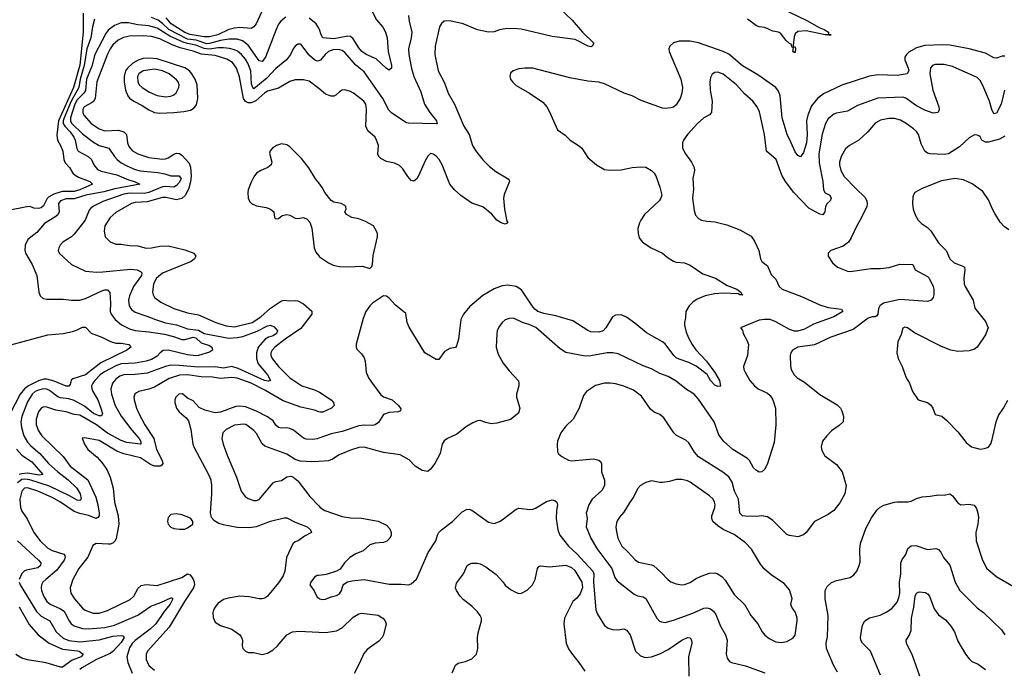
# Model space of a CAD drawing. Header units: inches. Extents: x 1173000 to 1307049, y 522583 to 678455.
# Tile 478 of 617: x 1237835 to 1244965, y 613800 to 618501. Entities that reach past the tile are written whole.
import ezdxf

# ---------------------------------------------------------------- set-up
doc = ezdxf.new("R2010")
doc.units = ezdxf.units.IN
doc.header["$MEASUREMENT"] = 0
doc.layers.add('B2631', color=7, linetype='Continuous')
doc.layers.add('B2641', color=7, linetype='Continuous')

msp = doc.modelspace()

# ---------------------------------------------------------------- linework, layer by layer
at = {"layer": 'B2631', "color": 5}
for points, elevation in [([(1238293.1, 618546.9), (1238294.1, 618410), (1238270, 618171.7), (1238223.6, 618010), (1238116.6, 617770), (1238104.1, 617664.1), (1238109.2, 617629.2), (1238131.2, 617591.2), (1238146.5, 617550), (1238153.5, 617490), (1238163.7, 617463.7), (1238195.4, 617430), (1238218.9, 617390), (1238235.7, 617375.7), (1238261.4, 617361.4), (1238343.6, 617330), (1238362.6, 617310), (1238270.2, 617270), (1238230, 617258.1), (1238143, 617257), (1238081.8, 617238.2), (1238042.7, 617217.3), (1238032.9, 617207.1), (1238006, 617154), (1237990, 617140.3), (1237970, 617134.6), (1237938, 617138), (1237910, 617147.8), (1237886.3, 617146.3), (1237750, 617120.2)], 820), ([(1239584.7, 618555.3), (1239546.3, 618470), (1239530, 618449.7), (1239510, 618437.3), (1239430, 618444), (1239390, 618440.5), (1239350, 618429.2), (1239270, 618392.1), (1239210, 618376.4), (1239170, 618377.5), (1239070, 618393.3), (1239030, 618408.4), (1238932.4, 618470), (1238894.7, 618514.7)], 820), ([(1238375.3, 618504.7), (1238361, 618450), (1238349.3, 618370), (1238320.6, 618290), (1238302.7, 618170), (1238273.4, 618070), (1238262, 618010), (1238208.4, 617911.6), (1238156.2, 617790), (1238149.2, 617770), (1238149.3, 617750), (1238160.3, 617730), (1238199.7, 617690), (1238227.3, 617650), (1238236.2, 617630), (1238248.3, 617568.3), (1238257.2, 617550), (1238330.2, 617510), (1238354.7, 617490), (1238371, 617450), (1238397.4, 617417.4), (1238423.5, 617403.5), (1238538.3, 617378.3), (1238621.9, 617341.9), (1238665.3, 617330), (1238705.5, 617310), (1238522.6, 617277.4), (1238444.1, 617255.9), (1238312.9, 617230), (1238230, 617205.4), (1238170, 617203.9), (1238130, 617190.7), (1238115.4, 617170), (1238121.2, 617110), (1238110.6, 617089.4), (1238088.7, 617071.3), (1238013.2, 617026.8), (1237958.3, 616961.7), (1237893.7, 616910), (1237874.6, 616870), (1237871.7, 616830), (1237876, 616810), (1237926, 616730), (1237959, 616650), (1237972.2, 616530), (1237982.9, 616502.9), (1238004.2, 616484.2), (1238030, 616479.5), (1238150, 616477.7), (1238210, 616470.3), (1238270, 616471.3), (1238310, 616483), (1238430, 616538), (1238450, 616545.3), (1238470, 616546), (1238487.7, 616527.7), (1238492.2, 616450), (1238490.2, 616390.2), (1238496.9, 616370), (1238525.2, 616330), (1238572, 616292), (1238630, 616263.5), (1238670, 616250.8), (1238770, 616242.6), (1238884.1, 616224.1), (1238948.2, 616208.2), (1239010, 616185.9), (1239030, 616185.8), (1239090, 616204.4), (1239110, 616197.8), (1239150, 616162.2), (1239210, 616142), (1239227.1, 616130), (1239231.1, 616110), (1239210, 616095.3), (1239130.7, 616070), (1239110, 616067.9), (1239050, 616074.6), (1238910, 616108.8), (1238873.6, 616106.4), (1238850.9, 616090), (1238830, 616065), (1238790, 616042.7), (1238750.1, 616029.9), (1238670, 616015.1), (1238570, 616010.6), (1238530, 615994.7), (1238448.1, 615951.9), (1238417.9, 615930), (1238379.6, 615890), (1238363.3, 615870), (1238355.4, 615850), (1238357.1, 615830), (1238365.4, 615810), (1238399.4, 615750), (1238422.4, 615690), (1238433.1, 615650), (1238426.3, 615633.7), (1238410, 615634), (1238370, 615649.9), (1238303.4, 615703.4), (1238230, 615744.9), (1238190, 615757.7), (1238130, 615763.9), (1238110, 615770.4), (1238050, 615816.7), (1238030, 615826.1), (1238010, 615828.5), (1237970, 615821), (1237946.9, 615810), (1237923.8, 615790), (1237890, 615734.8), (1237850.6, 615630), (1237843.6, 615590), (1237847.7, 615550), (1237865.7, 615490), (1237890, 615444.1), (1237915.8, 615415.8), (1237981.5, 615361.5), (1238043.7, 615290), (1238110, 615229.1), (1238185.3, 615170), (1238248.9, 615110), (1238272.5, 615070), (1238280.7, 615030), (1238270, 615021.1), (1238250, 615023), (1238195.3, 615055.3), (1238050, 615124.4), (1237908.9, 615170), (1237870, 615176.2), (1237850, 615172.5), (1237818.7, 615150)], 840), ([(1240000, 618203.8), (1239990, 618201.4), (1239969.7, 618210), (1239930, 618243.5), (1239870, 618323.6), (1239850, 618324.2), (1239830, 618309.6), (1239814.9, 618290), (1239795.2, 618250), (1239766.2, 618210), (1239690, 618147.2), (1239623.6, 618076.4), (1239530, 618000.7), (1239522.2, 618010), (1239514.3, 618034.3), (1239509.1, 618130), (1239486.8, 618186.8), (1239470, 618215.8), (1239441.4, 618250), (1239412.6, 618272.6), (1239390, 618283.3), (1239353.4, 618293.4), (1239310, 618298.2), (1239270, 618297.8), (1239210, 618288.6), (1239170, 618291.7), (1239110, 618317), (1239050, 618327.9), (1239018.5, 618338.5), (1238921.9, 618381.9), (1238830, 618439.1), (1238770, 618456.6), (1238690, 618464.6), (1238622.2, 618477.8), (1238570, 618478.8), (1238521.2, 618458.8), (1238475.7, 618424.3), (1238458.9, 618401.1), (1238378.5, 618250), (1238356, 618164), (1238317.6, 618070), (1238310.5, 617989.5), (1238299, 617970), (1238250, 617921.7), (1238233.5, 617890), (1238202.3, 617790), (1238202.2, 617770), (1238210, 617752), (1238290, 617675.9), (1238370, 617613.8), (1238410.5, 617590.5), (1238479.6, 617570), (1238520.9, 617510), (1238539.8, 617490), (1238570, 617465.5), (1238610, 617442.5), (1238670, 617416.6), (1238706.4, 617406.4), (1238834.9, 617394.9), (1238885.8, 617385.8), (1238930.1, 617370.1), (1238990, 617371.9), (1239004.9, 617350), (1238990, 617321.4), (1238970, 617301), (1238950, 617289.9), (1238893.6, 617293.6), (1238870, 617290.9), (1238770, 617250.2), (1238737.4, 617242.6), (1238630, 617245.1), (1238590, 617239.2), (1238436, 617184), (1238370, 617152.2), (1238350, 617137), (1238338.7, 617121.3), (1238309.8, 617050.2), (1238230, 616948), (1238210, 616928.2), (1238148.2, 616890), (1238127, 616870), (1238117, 616850), (1238114, 616830), (1238120.4, 616810), (1238210.2, 616730.2), (1238310, 616680.3), (1238390, 616674), (1238436.2, 616676.2), (1238636.3, 616696.3), (1238686, 616690), (1238710, 616679.5), (1238718.7, 616670), (1238717.2, 616650), (1238659.8, 616570), (1238630, 616502.9), (1238622.4, 616470), (1238627.8, 616430), (1238643.7, 616403.7), (1238670, 616383.2), (1238756.3, 616356.3), (1238817.6, 616330), (1238890, 616306.9), (1238970, 616292.6), (1239050, 616262.7), (1239130, 616253.4), (1239170, 616230.6), (1239350, 616195.4), (1239410, 616200.1), (1239450, 616208.9), (1239553.6, 616246.4), (1239630, 616285.4), (1239650, 616289), (1239678.6, 616278.6), (1239701.2, 616250), (1239694, 616230), (1239670, 616214), (1239635.7, 616204.3), (1239612.1, 616187.9), (1239560.5, 616130), (1239549.1, 616090), (1239549.2, 616049.2), (1239562.8, 616010), (1239630.1, 615930), (1239651.8, 615890), (1239635.4, 615884.6), (1239607.1, 615890), (1239417.2, 615977.2), (1239370, 615991), (1239310, 615979.4), (1239250, 615987.9), (1239130, 615985.4), (1238990, 615998.9), (1238930, 615999.7), (1238890, 615990.8), (1238757.8, 615942.2), (1238670, 615933.2), (1238590, 615930.9), (1238560.1, 615920.1), (1238530, 615899), (1238506.8, 615870), (1238494, 615830), (1238498.3, 615790), (1238526.6, 615710), (1238570, 615632.3), (1238646.4, 615530), (1238698.7, 615470), (1238711, 615449), (1238712.6, 615430), (1238710, 615428.2), (1238610, 615441.4), (1238570, 615456.6), (1238470, 615508.9), (1238390, 615569.2), (1238270, 615639.3), (1238230, 615644.4), (1238170, 615662.5), (1238095.3, 615675.3), (1238030, 615697.2), (1238010, 615698.3), (1237990, 615689.8), (1237970, 615662.6), (1237953.8, 615610), (1237954.4, 615570), (1237970, 615524.4), (1237994.8, 615490), (1238150, 615338.9), (1238199, 615270), (1238328.4, 615170), (1238385.7, 615045.7), (1238401.5, 614990), (1238410.7, 614930), (1238409.1, 614910), (1238401.6, 614898.4), (1238388.8, 614891.2), (1238333.9, 614913.9), (1238270, 614927.7), (1238230, 614942.7), (1238130, 615009.9), (1238070, 615044.2), (1237965.6, 615090), (1237890, 615112.8), (1237870, 615109.9), (1237850.5, 615089.5), (1237836.7, 615030), (1237839.3, 614970), (1237850, 614943.6), (1237888.4, 614888.4), (1237937.6, 614790), (1237982.6, 614730), (1238037.4, 614677.4), (1238070, 614658.6), (1238153.7, 614633.7), (1238162.4, 614622.4), (1238164, 614610), (1238155.8, 614590), (1238102.7, 614517.3), (1238022.8, 614450), (1238002.8, 614430), (1237992.3, 614410), (1237989.3, 614390), (1237993.7, 614370), (1238010, 614326.7), (1238030, 614291.6), (1238056, 614270), (1238130, 614238.1), (1238150, 614224.3), (1238165.1, 614205.1), (1238191.8, 614150), (1238208.4, 614130), (1238230, 614114.6), (1238290, 614094.8), (1238330, 614093.6), (1238450, 614102.1), (1238521.6, 614118.4), (1238690, 614192.5), (1238784.4, 614255.6), (1238856.8, 614283.2), (1238930, 614318), (1238937.4, 614317.4), (1238944.4, 614310), (1238923.2, 614270), (1238881.5, 614218.5), (1238820.6, 614130), (1238779.2, 614090), (1238670, 614007.5), (1238650, 613987.6), (1238630, 613954.8), (1238611.2, 613890), (1238618.2, 613850), (1238648.7, 613771.3)], 860), ([(1239761.5, 618518.5), (1239726, 618490), (1239710, 618468), (1239691.8, 618430), (1239614.8, 618230), (1239590, 618199.3), (1239570, 618203.8), (1239490, 618316.9), (1239448.9, 618348.9), (1239410, 618358.9), (1239350, 618359), (1239290, 618351.1), (1239210, 618328.1), (1239190, 618326.8), (1239112.7, 618352.7), (1239050, 618360.9), (1238913.5, 618430), (1238870, 618473.9), (1238836.9, 618496.9), (1238790, 618515.9)], 840), ([(1240000, 618439.8), (1239981.7, 618470), (1239930, 618511.9)], 840), ([(1240000, 618001.7), (1239930, 618056.1), (1239890, 618066.6), (1239830, 618065.5), (1239790, 618053.8), (1239710, 618005.6), (1239630, 617983.2), (1239610, 617971.5), (1239545.4, 617914.6), (1239510, 617899.8), (1239490, 617899.1), (1239469, 617909), (1239455.7, 617930), (1239426.7, 618086.7), (1239405.8, 618150), (1239375.2, 618190), (1239335.6, 618215.6), (1239250, 618241.4), (1239152.2, 618252.2), (1239090, 618274), (1238996.5, 618296.5), (1238938.3, 618318.3), (1238850, 618363.1), (1238790, 618379.7), (1238730, 618383.8), (1238630, 618381.5), (1238587.3, 618372.7), (1238547.2, 618352.8), (1238510, 618318.8), (1238489.2, 618290), (1238470, 618250.8), (1238394.3, 618050), (1238381.6, 617930), (1238370.1, 617909.9), (1238358.9, 617901.1), (1238302.4, 617870), (1238291.2, 617850), (1238291.1, 617830), (1238299.7, 617810), (1238352.2, 617750), (1238410.3, 617710), (1238450, 617697.5), (1238550, 617700.2), (1238590, 617689.1), (1238609.3, 617669.3), (1238614.3, 617610), (1238623.9, 617583.9), (1238651.7, 617551.7), (1238689.6, 617529.6), (1238770, 617502.8), (1238870, 617492.1), (1238890, 617493.5), (1238910, 617501.2), (1238950, 617528.5), (1238970, 617535.5), (1238992.6, 617532.6), (1239010, 617520.8), (1239062.4, 617462.4), (1239072.5, 617432.5), (1239076.9, 617370), (1239072.2, 617327.8), (1239059.1, 617280.9), (1239035.5, 617230), (1239010, 617206.2), (1238970, 617196.1), (1238893.8, 617213.8), (1238870, 617213.7), (1238757.3, 617182.7), (1238670, 617177.5), (1238644.2, 617170), (1238530, 617106), (1238489, 617070), (1238452.1, 617010), (1238446.2, 616970), (1238454.6, 616930), (1238490, 616894), (1238530, 616877.2), (1238570, 616876.5), (1238630, 616865.6), (1238690, 616864.7), (1238750, 616847.3), (1238789.4, 616849.4), (1238850, 616862.7), (1238910, 616863.8), (1239030, 616835.8), (1239094.8, 616810), (1239110.6, 616790), (1239100.5, 616770), (1239075.5, 616750), (1238870, 616666.9), (1238825.3, 616630), (1238803.8, 616590), (1238796.6, 616530), (1238800.6, 616510), (1238811.3, 616491.3), (1238856.8, 616456.8), (1238950, 616409.6), (1239050, 616379.6), (1239130, 616365), (1239254.9, 616310), (1239330, 616285.6), (1239390, 616278.5), (1239518, 616310), (1239581.2, 616350), (1239650, 616412.6), (1239730, 616466), (1239750, 616471.7), (1239786.9, 616466.9), (1239830, 616469.2), (1239850, 616465.6), (1239890, 616444.4), (1239950.9, 616390.9), (1239949.6, 616370), (1239870, 616265.6), (1239756.6, 616190), (1239682.1, 616130), (1239663.7, 616110), (1239654.1, 616090), (1239653.7, 616070), (1239662, 616050), (1239709.5, 615990), (1239790, 615908.9), (1239878.6, 615850), (1239970, 615822.6), (1240000, 615808.5)], 880), ([(1240000, 617320.8), (1239978, 617350), (1239929.8, 617429.8), (1239876.6, 617496.6), (1239790, 617581.6), (1239770, 617594.7), (1239730, 617602), (1239694, 617590), (1239664.9, 617570), (1239647.7, 617552.3), (1239644.4, 617535.6), (1239661.5, 617470), (1239657, 617450), (1239630.5, 617430), (1239580.5, 617410), (1239550.4, 617390), (1239530, 617363.7), (1239510, 617326), (1239490.3, 617270), (1239487.4, 617247.4), (1239488.6, 617208.6), (1239502.3, 617182.3), (1239514, 617170), (1239550, 617154.9), (1239620.7, 617140.7), (1239650.8, 617130), (1239676, 617110), (1239679.3, 617070), (1239690, 617060.4), (1239710, 617061.6), (1239736.2, 617083.8), (1239770, 617090.6), (1239790, 617085.5), (1239830, 617064.6), (1239850, 617062.6), (1239890, 617068.5), (1239916.7, 617056.7), (1239934.7, 617034.7), (1239951.4, 616991.4), (1239967.6, 616850), (1239978.5, 616818.5), (1240000, 616792.8)], 920), ([(1237770, 616148.8), (1238038.7, 616221.3), (1238150, 616231), (1238216.4, 616243.6), (1238246.9, 616253.1), (1238290, 616274.6), (1238310, 616275.8), (1238352.1, 616232.1), (1238430, 616202.6), (1238491.3, 616171.3), (1238530, 616160.1), (1238570, 616159.2), (1238624, 616150), (1238636.7, 616136.7), (1238638.7, 616130), (1238610.5, 616110), (1238421.9, 616018.1), (1238310, 615931.2), (1238219, 615901), (1238208.3, 615891.7), (1238199.9, 615860.1), (1238191.1, 615848.9), (1238170, 615849.9), (1238084.5, 615884.5), (1238030, 615898.8), (1238010, 615898.6), (1237970, 615888.2), (1237899.1, 615850), (1237869.6, 615830), (1237836.9, 615790), (1237765.1, 615650)], 820), ([(1240000, 615663.4), (1239970, 615674.8), (1239870, 615696.4), (1239743.8, 615743.8), (1239610, 615820.1), (1239510, 615870.9), (1239410, 615906.1), (1239370, 615910.8), (1239290, 615904.4), (1239230, 615913.6), (1239150, 615916.4), (1239050.2, 615930.2), (1238991.2, 615928.8), (1238916.3, 615903.7), (1238810, 615841.8), (1238770, 615827.2), (1238697.1, 615810), (1238680, 615800), (1238669.2, 615790), (1238662, 615770), (1238663, 615750), (1238679.4, 615690), (1238696.6, 615650), (1238741.7, 615570), (1238806, 615470), (1238826, 615390), (1238866, 615310), (1238870.1, 615289.9), (1238863.4, 615276.6), (1238852.2, 615270), (1238810, 615270.7), (1238782.3, 615282.3), (1238710, 615329.5), (1238590, 615358.1), (1238537.9, 615377.9), (1238410, 615454.4), (1238305.8, 615474.2), (1238287.5, 615472.5), (1238303.7, 615430), (1238327, 615390), (1238395.5, 615335.5), (1238430, 615296.9), (1238464.6, 615244.6), (1238489.4, 615190), (1238512.6, 615110), (1238522.4, 615010), (1238548.7, 614910), (1238552.8, 614850), (1238533.2, 614746.8), (1238526.3, 614730), (1238510, 614713.7), (1238490, 614705.7), (1238474.9, 614705.1), (1238389.1, 614710.9), (1238364.8, 614695.2), (1238328.8, 614611.2), (1238262.8, 614530), (1238219.7, 614450), (1238200.7, 614390), (1238204.5, 614350), (1238231.1, 614310), (1238290, 614243.2), (1238308.5, 614228.5), (1238366.4, 614206.4), (1238410, 614205.9), (1238470, 614224.3), (1238634.5, 614305.5), (1238660.7, 614330), (1238692.4, 614387.6), (1238714.8, 614405.2), (1238750, 614412.4), (1238830, 614405.4), (1239010, 614464.1), (1239050, 614489.5), (1239070, 614482.4), (1239090, 614452.9), (1239098.1, 614430), (1239099.7, 614410), (1239094.4, 614390), (1239028.4, 614290), (1238916, 614104), (1238759.7, 613930), (1238751.1, 613910), (1238751, 613871), (1238770, 613827.6), (1238810, 613792.4)], 880), ([(1240000, 615471.9), (1239990, 615468.2), (1239956, 615464), (1239910, 615466.3), (1239890, 615473.4), (1239816.5, 615530), (1239790, 615543.4), (1239770, 615547.9), (1239730, 615545.8), (1239709.5, 615549.5), (1239690, 615566.8), (1239670, 615598.2), (1239630, 615627.8), (1239550, 615668.2), (1239470, 615698.4), (1239430, 615704.4), (1239399.6, 615700.4), (1239290, 615659.6), (1239250, 615656.5), (1239176.2, 615676.2), (1239133.8, 615693.8), (1239090, 615741.7), (1239050, 615762.7), (1239012.6, 615792.6), (1238986.3, 615790), (1238964.3, 615770), (1238957.5, 615750), (1238957.1, 615730), (1238971, 615690), (1238990, 615663.9), (1239040.4, 615620.4), (1239057.8, 615597.8), (1239074.4, 615534.4), (1239089.5, 615430), (1239096.8, 615410), (1239202.9, 615210), (1239218.5, 615170), (1239224, 615130), (1239223.2, 615070), (1239213.7, 614930), (1239221.4, 614901.4), (1239239.9, 614879.9), (1239276.2, 614856.2), (1239307.4, 614847.4), (1239409.4, 614829.4), (1239493.4, 614826.6), (1239550, 614832.8), (1239650, 614872.6), (1239750, 614896.9), (1239770, 614896.5), (1239830, 614865.5), (1239916.4, 614830), (1239939.5, 614810), (1239947.7, 614790), (1239897.8, 614762.2), (1239852.4, 614730), (1239830, 614721.7), (1239812.8, 614707.2), (1239767.2, 614610), (1239755.2, 614510), (1239743.3, 614476.7), (1239710, 614425.1), (1239630, 614328.2), (1239610, 614314.8), (1239590, 614309.8), (1239570, 614308.9), (1239496.7, 614323.3), (1239430, 614328.6), (1239344.6, 614315.4), (1239310, 614305.1), (1239270, 614275.1), (1239249.2, 614250), (1239239.2, 614230), (1239234.2, 614210), (1239234.8, 614174.8), (1239250, 614141.6), (1239290, 614117.4), (1239370, 614090.3), (1239428.2, 614048.2), (1239441.7, 614030), (1239448, 614010), (1239446.5, 613970), (1239451, 613951), (1239470, 613930.2), (1239490, 613921.8), (1239530, 613920.3), (1239590, 613906.5), (1239630, 613916), (1239670, 613941.1), (1239702, 613970), (1239768.3, 614050), (1239810, 614071), (1239856.5, 614076.5), (1240000, 614068.7)], 920), ([(1240000, 615304.1), (1239950, 615300.8), (1239865.3, 615305.3), (1239830, 615318.9), (1239770, 615357.7), (1239610, 615413.7), (1239590, 615431.5), (1239550, 615505.1), (1239530, 615527.8), (1239490, 615560.4), (1239471.2, 615571.2), (1239454.4, 615574.4), (1239390, 615565.8), (1239330, 615536), (1239305.2, 615510), (1239297.7, 615470), (1239307.7, 615430), (1239337.3, 615350), (1239405.5, 615190), (1239438.3, 615090), (1239467.6, 615050), (1239490, 615034.9), (1239530, 615022.2), (1239550, 615021.5), (1239570, 615029.2), (1239670, 615148.2), (1239690, 615158), (1239730, 615166), (1239770, 615192), (1239796.9, 615196.9), (1239812.5, 615192.5), (1239850, 615163.7), (1239935.6, 615050), (1240000, 614982.1)], 940), ([(1237812.5, 615392.5), (1237850.4, 615350.4), (1237921.8, 615301.8), (1238002.6, 615210), (1237976.5, 615203.5), (1237890, 615218), (1237850, 615215.4), (1237830, 615209.1)], 820), ([(1237818.8, 614730), (1237971.7, 614590), (1237987, 614570), (1237984.7, 614550), (1237965.3, 614534.7), (1237883.1, 614516.9), (1237867.8, 614510), (1237850, 614492.9), (1237830.8, 614450)], 840), ([(1240000, 614479), (1239990, 614477.6), (1239970, 614466), (1239942, 614430), (1239934.8, 614410), (1239966.9, 614366.9), (1239990, 614322), (1240000, 614315.1)], 940), ([(1237831.5, 614430), (1237838.5, 614410), (1237957.4, 614217.4), (1237990, 614184.1), (1238052, 614150), (1238097.8, 614070), (1238150, 614024.7), (1238190, 614007.5), (1238270, 613998.1), (1238410, 614012.7), (1238510, 614038.6), (1238570, 614043.5), (1238581, 614041), (1238591.9, 614030), (1238570, 613995), (1238510, 613927.9), (1238490, 613913), (1238390, 613870.3), (1238283.8, 613810), (1238270, 613797.3)], 840), ([(1237830, 614252.3), (1237903.5, 614123.5), (1237968, 614050), (1238047, 613990), (1238144.6, 613944.6), (1238253.2, 613933.2), (1238266.3, 613930), (1238295.2, 613910), (1238279.6, 613890), (1238215, 613865), (1238143.9, 613816.1), (1238130, 613815.3), (1238026.4, 613846.4), (1237890, 613868.3), (1237850, 613880.3), (1237805.8, 613905.8)], 820)]:
    msp.add_lwpolyline(points, dxfattribs=dict(at, elevation=elevation))
for points, elevation in [([(1238770, 618222.5), (1238730, 618218.8), (1238692.1, 618207.9), (1238653.9, 618186.1), (1238615.8, 618150), (1238601.6, 618130), (1238591.3, 618090), (1238592.3, 618050), (1238601.8, 617990), (1238617.8, 617950), (1238630, 617933.4), (1238660.6, 617910), (1238720.8, 617880.8), (1238770, 617848.3), (1238810, 617828.8), (1238850, 617823.3), (1238950, 617829.5), (1239023.3, 617836.7), (1239072.8, 617847.2), (1239097.4, 617862.6), (1239114.4, 617885.6), (1239123.7, 617930), (1239119.3, 618030), (1239105.7, 618070), (1239082.4, 618110), (1239064.3, 618130), (1239030, 618151.2), (1238830, 618217.3)], 920), ([(1238810, 618143.6), (1238730, 618131.3), (1238696.8, 618110), (1238686.9, 618090), (1238689.5, 618050), (1238700.8, 618030), (1238722.6, 618010), (1238775.6, 617975.6), (1238830, 617952.7), (1238890, 617941.9), (1238930, 617946.8), (1238950, 617955.9), (1238967.6, 617972.4), (1238987.4, 618010), (1238989.1, 618030), (1238982.4, 618050), (1238970, 618065.3), (1238916, 618110), (1238867.8, 618130)], 940), ([(1238970, 614924.2), (1238930, 614919.5), (1238910, 614899), (1238904.4, 614870), (1238910.5, 614850), (1238930, 614828), (1238950, 614819.3), (1238992.8, 614812.8), (1239030, 614814.9), (1239050, 614823), (1239089.2, 614850), (1239089.2, 614870), (1239073.2, 614890), (1239058.9, 614898.9), (1239010, 614918)], 920)]:
    msp.add_lwpolyline(points, close=True, dxfattribs=dict(at, elevation=elevation))
at = {"layer": 'B2641', "color": 5}
for points, elevation in [([(1241743.1, 618583.1), (1241836.9, 618496.9), (1241910, 618411.4), (1241993.1, 618330), (1241981.1, 618310), (1241970, 618305.4), (1241951.4, 618308.6), (1241858.4, 618358.4), (1241690, 618378.6), (1241467.2, 618432.8), (1241410, 618437.3), (1241350, 618434.3), (1241310, 618427.4), (1241270, 618413.3), (1241230, 618410.6), (1241150, 618427.5), (1241047, 618470), (1240950, 618492.9), (1240909.4, 618490.6), (1240890, 618473.3), (1240876.1, 618450), (1240843.5, 618310), (1240840.2, 618250), (1240865.5, 618130), (1240910, 618043.8), (1240937.5, 617970), (1240982.8, 617890), (1241051.4, 617731.4), (1241090.3, 617670), (1241113.2, 617590), (1241135.2, 617555.2), (1241187.7, 617487.7), (1241237.4, 617437.4), (1241282.4, 617402.4), (1241373, 617350), (1241378.5, 617338.5), (1241381.3, 617330), (1241343.1, 617236.9), (1241338.9, 617210), (1241344.7, 617130), (1241363.4, 617043.4), (1241370.2, 617030), (1241350, 617021.2), (1241320.5, 617030), (1241290, 617049.8), (1241253.1, 617093.1), (1241190, 617147.4), (1241110, 617173.6), (1241030, 617228.4), (1240984, 617270), (1240951, 617311), (1240893.7, 617450), (1240871.6, 617490), (1240850, 617514), (1240830, 617527.8), (1240810, 617531.8), (1240790, 617512.7), (1240770, 617479.3), (1240724.7, 617375.3), (1240710, 617349.6), (1240690, 617331.6), (1240670, 617336.2), (1240645.2, 617365.2), (1240610, 617420.5), (1240585.1, 617445.1), (1240550, 617462.7), (1240490, 617474), (1240450, 617496.3), (1240435.1, 617510), (1240427.9, 617527.9), (1240432, 617590), (1240419.2, 617630), (1240408.3, 617650), (1240356.4, 617696.4), (1240340.7, 617730), (1240346.2, 617850), (1240340.9, 617890), (1240328, 617910), (1240251.3, 617970), (1240230, 617980.8), (1240190, 617993.5), (1240170, 617991.3), (1240150, 617979.6), (1240124.9, 617955.1), (1240110, 617948.2), (1240090, 617947.3), (1240050, 617962.8), (1240000, 618001.7)], 880), ([(1240384.9, 618564.9), (1240418.8, 618498.8), (1240465.5, 618445.5), (1240483.2, 618410), (1240495.2, 618370), (1240502.4, 618270), (1240526.9, 618170), (1240528, 618150), (1240510, 618135.6), (1240490, 618147.3), (1240416.4, 618216.4), (1240344.8, 618250), (1240311.3, 618271.3), (1240290, 618296.8), (1240250, 618361.1), (1240230, 618378.5), (1240210, 618381.9), (1240110, 618361.5), (1240029.9, 618369.9), (1240017.7, 618390), (1240005.9, 618430), (1240000, 618439.8)], 840), ([(1243358.6, 618578.6), (1243535.4, 618495.4), (1243624.6, 618444.6), (1243662, 618430), (1243693, 618410), (1243691.3, 618391.3), (1243712, 618390), (1243668.2, 618391.8), (1243530, 618420.7), (1243470, 618415.3), (1243450, 618398.7), (1243443, 618377), (1243436, 618316), (1243442, 618302), (1243450, 618304), (1243453.1, 618290), (1243450, 618264.2), (1243444.4, 618264.4), (1243434, 618270), (1243438, 618298), (1243430, 618302), (1243422.7, 618322.7), (1243410, 618327.9), (1243385.6, 618350), (1243344.1, 618404.1), (1243330, 618410.9), (1243290, 618417.2), (1243230, 618443.2), (1243190, 618448.6), (1243170, 618456.6), (1243104.4, 618504.4)], 880), ([(1240651.3, 618530), (1240654.9, 618490), (1240673.4, 618410), (1240669.1, 618370), (1240651.1, 618290), (1240654, 618250), (1240672.2, 618147.8), (1240689.1, 618090), (1240738.6, 617978.6), (1240765.5, 617890), (1240804.1, 617830), (1240853.4, 617770), (1240855.2, 617755.2), (1240861, 617750), (1240853.7, 617746.3), (1240651.1, 617751.1), (1240634.8, 617754.8), (1240530, 617823.5), (1240507.2, 617847.2), (1240464.3, 617930), (1240330, 618123.9), (1240270, 618170.8), (1240190, 618262.5), (1240170, 618277), (1240150, 618283.4), (1240110, 618284.3), (1240070, 618270.5), (1240046.8, 618250), (1240013, 618207), (1240000, 618203.8)], 860), ([(1244970, 618237.4), (1244950, 618236.1), (1244910, 618221.7), (1244890, 618224.8), (1244830, 618258.5), (1244709.9, 618289.9), (1244570, 618316.2), (1244518.7, 618318.7), (1244390, 618314.1), (1244330, 618298), (1244274.1, 618265.9), (1244256.5, 618250), (1244246, 618230), (1244245.7, 618210), (1244270.1, 618150), (1244274, 618130), (1244262, 618110), (1244190, 618097), (1244050, 618102.2), (1243990, 618091.4), (1243790, 618026), (1243657, 617963), (1243612.2, 617930), (1243570, 617877.7), (1243542.1, 617810), (1243534, 617770), (1243538.2, 617670), (1243533.4, 617610), (1243510, 617539.6), (1243490, 617507.6), (1243470, 617516.9), (1243450, 617543.6), (1243422.8, 617610), (1243391.7, 617670), (1243356.2, 617790), (1243342.2, 617950), (1243330, 617983.1), (1243310, 618010.8), (1243181.1, 618101.1), (1243070, 618166.6), (1242970, 618251.3), (1242930, 618270.5), (1242750, 618334.4), (1242690, 618344.5), (1242610, 618345.4), (1242570, 618332.4), (1242544.2, 618310), (1242536.5, 618290), (1242537.7, 618270), (1242623.2, 618070), (1242633.7, 618010), (1242630, 617969), (1242618.6, 617930), (1242590, 617885.4), (1242570, 617868.6), (1242550, 617862), (1242510, 617858), (1242490, 617861.5), (1242335, 617915), (1242270, 617948.8), (1242212, 617970), (1242070, 618036.8), (1242030, 618048.8), (1241950, 618055.5), (1241819, 618079), (1241550, 618149.1), (1241494, 618150), (1241450, 618145.3), (1241408.2, 618130), (1241390, 618113.6), (1241383.7, 618090), (1241388.7, 618070), (1241402.6, 618050), (1241430, 618024.4), (1241526, 617970), (1241624.4, 617904.4), (1241651.6, 617870), (1241672.8, 617832.8), (1241730, 617702.8), (1241785.6, 617665.6), (1241822.4, 617630), (1241890, 617584.9), (1241904.9, 617570), (1241950, 617504.4), (1242012.4, 617450), (1242070, 617417.7), (1242110, 617411.5), (1242190, 617414.7), (1242270, 617430.2), (1242334.8, 617434.8), (1242370, 617432.6), (1242410, 617410.3), (1242428.9, 617390), (1242440.9, 617370), (1242471.6, 617290), (1242484.4, 617230), (1242479, 617210), (1242466.5, 617190), (1242359.5, 617090), (1242332, 617050), (1242323.7, 617030), (1242312.2, 616990), (1242314.2, 616954.2), (1242322, 616922), (1242344.7, 616890), (1242407.3, 616850), (1242490, 616812.2), (1242523.2, 616783.2), (1242570, 616753), (1242590, 616746), (1242650, 616740.4), (1242690, 616724.4), (1242781.3, 616661.3), (1242874, 616630), (1242957.5, 616577.5), (1243027.7, 616550), (1243057.3, 616530), (1243059.6, 616519.6), (1243071.3, 616510), (1243050, 616508.9), (1243036.9, 616516.9), (1242930, 616521.8), (1242870, 616517.5), (1242798.4, 616501.6), (1242741.8, 616478.2), (1242710, 616456.8), (1242682.4, 616430), (1242658, 616390), (1242657.4, 616342.6), (1242648.9, 616310), (1242649.1, 616290), (1242660.3, 616240.3), (1242677.7, 616197.7), (1242704.4, 616150), (1242732.1, 616112.1), (1242808.5, 616030), (1242870, 615948.2), (1242902.3, 615890), (1242910, 615849), (1242890, 615847), (1242870, 615855.1), (1242837.3, 615890), (1242813.1, 615933.1), (1242734, 615994), (1242680.3, 616020.3), (1242610, 616043.1), (1242590, 616054.6), (1242572.3, 616070), (1242510, 616154.8), (1242490, 616170.7), (1242375.1, 616235.1), (1242290, 616305.8), (1242230, 616348.5), (1242190, 616364.4), (1242150, 616362.6), (1242127.2, 616350), (1242078.8, 616270), (1242060.3, 616250), (1242030, 616239.9), (1241970, 616243), (1241950, 616250.7), (1241841.3, 616321.3), (1241718.6, 616358.6), (1241630, 616373.6), (1241588.1, 616388.1), (1241565.5, 616405.5), (1241545.3, 616430), (1241470, 616546.9), (1241430, 616569.8), (1241370, 616579.2), (1241330, 616575.3), (1241270, 616553.1), (1241190, 616503.9), (1241093.6, 616426.4), (1241048.7, 616370), (1241030.3, 616330), (1241012, 616188), (1240999.1, 616140.9), (1240990, 616129.2), (1240950, 616121.2), (1240910, 616099), (1240870, 616042), (1240850, 616042), (1240769.7, 616090), (1240656.4, 616276.4), (1240642, 616310), (1240630, 616374), (1240555.8, 616435.8), (1240510, 616485.2), (1240490, 616499), (1240470, 616502), (1240390, 616449.4), (1240370, 616429.6), (1240342.3, 616390), (1240321.3, 616338.7), (1240272.5, 616152.5), (1240270.5, 616130), (1240276.7, 616116.7), (1240310, 616083.8), (1240330, 616053.4), (1240336.5, 616030), (1240342.8, 615950), (1240360.7, 615910), (1240390, 615867.2), (1240450, 615786.7), (1240470, 615771.6), (1240533, 615750), (1240578, 615710), (1240594.6, 615685.4), (1240593.4, 615670), (1240577.7, 615662.3), (1240510, 615658.3), (1240470, 615643.5), (1240433.9, 615586.1), (1240410.2, 615569.8), (1240390, 615563.7), (1240330, 615567.1), (1240290, 615562.1), (1240170, 615520.2), (1240090, 615504.9), (1240000, 615471.9)], 920), ([(1244967.9, 617990), (1244943, 617890), (1244910, 617823.6), (1244890, 617818.7), (1244874.4, 617850), (1244858.3, 617910), (1244810, 618025.1), (1244790, 618061.7), (1244770, 618081.5), (1244590, 618161.8), (1244530, 618176), (1244464.2, 618175.8), (1244445.5, 618170), (1244430, 618152.3), (1244426.5, 618110), (1244446.9, 617990), (1244491.8, 617870), (1244493.4, 617846.6), (1244483, 617830), (1244450, 617823.7), (1244390, 617845.4), (1244330, 617876.5), (1244253.1, 617933.1), (1244230, 617939.4), (1244050, 617932.4), (1243901.3, 617878.7), (1243830, 617837.6), (1243750, 617824.2), (1243730, 617816.4), (1243690, 617782.6), (1243669.3, 617750), (1243647.1, 617672.9), (1243621.5, 617530), (1243624, 617464), (1243650.9, 617330), (1243655.6, 617270), (1243668.3, 617248.3), (1243701.1, 617230), (1243711.4, 617210), (1243703.6, 617190), (1243682.7, 617170), (1243670.3, 617150), (1243664.9, 617110), (1243650, 617089.7), (1243630, 617093), (1243550, 617137.8), (1243441.4, 617250), (1243382, 617330), (1243354.8, 617374.8), (1243312.6, 617490), (1243242.4, 617550), (1243228.6, 617670), (1243192.9, 617832.9), (1243174.7, 617870), (1243145.1, 617910), (1243083.1, 617963.1), (1243025.1, 618030), (1242930, 618105.7), (1242890, 618120.4), (1242870, 618119.7), (1242850, 618106.6), (1242837.2, 618082.8), (1242831.7, 618048.3), (1242835.2, 617990), (1242849.2, 617910), (1242845.3, 617830), (1242830, 617813.3), (1242788.6, 617791.4), (1242744.6, 617750), (1242670.3, 617670), (1242642.4, 617630), (1242634, 617610), (1242634.4, 617570), (1242656.5, 617530), (1242700.3, 617470), (1242719.5, 617430), (1242721.3, 617410), (1242708.9, 617351.1), (1242715.4, 617275.4), (1242706.5, 617210), (1242719.5, 617119.5), (1242730, 617086), (1242750, 617061), (1242772, 617050), (1242810, 617042), (1242870, 617038), (1242955.8, 617015.8), (1243050, 616979.3), (1243133.1, 616933.1), (1243157, 616897), (1243188.2, 616830), (1243200.5, 616770), (1243210.4, 616750.4), (1243250, 616718.8), (1243276.5, 616656.5), (1243310, 616622), (1243335.3, 616570), (1243355.5, 616550), (1243497.4, 616497.4), (1243630, 616437.2), (1243690, 616418.3), (1243785.5, 616405.5), (1243796.3, 616390), (1243730.3, 616350), (1243582.9, 616297.1), (1243517.8, 616262.2), (1243470, 616247.4), (1243446.9, 616246.9), (1243410, 616257.7), (1243310, 616314.9), (1243269.3, 616330.7), (1243228.1, 616331.9), (1243190, 616326.6), (1243054, 616270), (1243070, 616254), (1243074.8, 616230), (1243101.4, 616181.4), (1243112, 616150), (1243104.9, 616070), (1243077.6, 615990), (1243079.5, 615970), (1243087.7, 615950), (1243122.2, 615890), (1243155.6, 615850), (1243183.1, 615830), (1243250, 615796.9), (1243270, 615780.3), (1243289.4, 615749.4), (1243307.2, 615690), (1243310.4, 615570), (1243299.5, 615440.5), (1243250.2, 615289.8), (1243230, 615249.3), (1243210, 615229.4), (1243190, 615227), (1243170, 615239.5), (1243150, 615258), (1243119.1, 615310), (1243104.5, 615324.5), (1242999.7, 615390), (1242931.1, 615450), (1242897.7, 615497.7), (1242863.1, 615590), (1242750, 615755.1), (1242718.7, 615790), (1242664, 615824), (1242590, 615885.4), (1242530, 615918.9), (1242470, 615941.1), (1242410, 615974.8), (1242350, 615996.1), (1242170, 616083.5), (1242130, 616090.8), (1242089.2, 616090.8), (1241970, 616067.9), (1241930, 616064.8), (1241790, 616093), (1241750, 616118.7), (1241572.7, 616272.7), (1241530, 616292.7), (1241475.1, 616310), (1241410, 616340.5), (1241380.6, 616339.4), (1241350, 616327.6), (1241330, 616309.6), (1241304.2, 616275.8), (1241292.9, 616250), (1241290.3, 616230), (1241285.8, 616130), (1241300.9, 616080.9), (1241335.6, 616015.6), (1241379, 615959), (1241446.2, 615886.2), (1241450.7, 615870), (1241448.4, 615850), (1241432.2, 615790), (1241432, 615770), (1241455.6, 615690), (1241447.5, 615652.5), (1241390, 615607.8), (1241290, 615581.6), (1241250, 615576.2), (1241210, 615585.1), (1241170, 615601.2), (1241150, 615599), (1241115.5, 615584.5), (1241070, 615556), (1240999.8, 615500.2), (1240932.7, 615470), (1240907.7, 615452.3), (1240894.9, 615430), (1240879, 615361), (1240841.6, 615290), (1240810, 615249.3), (1240790, 615232), (1240750, 615237.6), (1240699.5, 615270), (1240654.5, 615314.5), (1240590.9, 615350.9), (1240470, 615369.8), (1240330, 615407.2), (1240290, 615404.2), (1240230, 615385.7), (1240148.1, 615351.9), (1240099.3, 615320.7), (1240070, 615308.8), (1240000, 615304.1)], 940), ([(1244970, 617658.2), (1244930, 617636.6), (1244850, 617613.7), (1244830, 617613.6), (1244803.7, 617630), (1244790, 617653.2), (1244780.1, 617660.1), (1244770, 617666), (1244750, 617666.6), (1244710, 617647), (1244640.4, 617579.6), (1244560.5, 617530), (1244530, 617525.3), (1244428.9, 617528.9), (1244410, 617534.3), (1244389.7, 617550), (1244363.1, 617603.1), (1244344.8, 617670), (1244330.6, 617690.6), (1244308.3, 617710), (1244255.8, 617750), (1244213, 617773), (1244170, 617784.8), (1244130, 617785.7), (1244070, 617773.6), (1244030, 617750.9), (1243976, 617690), (1243912, 617628), (1243843.8, 617590), (1243814.8, 617565.2), (1243784, 617510), (1243771.3, 617470), (1243771.3, 617450), (1243781.8, 617410), (1243806.7, 617366.7), (1243890, 617278), (1243955.8, 617215.8), (1243970.2, 617190), (1243972.2, 617167.8), (1243969, 617150), (1243932.4, 617070), (1243898.4, 617010), (1243857.5, 616922.5), (1243836.4, 616890), (1243797.3, 616862.7), (1243708.5, 616831.5), (1243690.8, 616810), (1243690.8, 616790), (1243720.5, 616740.5), (1243758, 616710), (1243830, 616681.3), (1243850, 616677.6), (1244000.5, 616699.5), (1244070, 616700.3), (1244131.4, 616708.6), (1244210, 616732), (1244302, 616730), (1244318.8, 616690), (1244410, 616642), (1244422, 616630), (1244450.2, 616570), (1244455.2, 616550), (1244455.2, 616510), (1244450.2, 616489.8), (1244435.5, 616470), (1244410, 616460.4), (1244210, 616476.7), (1244090, 616448.7), (1244063.7, 616430), (1244055.5, 616410), (1244049.1, 616370.9), (1244041.2, 616358.8), (1244030, 616350.6), (1244009.5, 616350.5), (1243979.8, 616340.2), (1243870, 616259.8), (1243710, 616203.8), (1243591.7, 616148.3), (1243470, 616129.8), (1243432.7, 616110), (1243419.5, 616090), (1243415.3, 616070), (1243416.5, 615996.5), (1243422.4, 615970), (1243442.4, 615930), (1243465.5, 615910), (1243518.3, 615878.3), (1243630, 615787.6), (1243753.8, 615713.8), (1243778, 615690), (1243790, 615670.8), (1243800.4, 615630), (1243798, 615590), (1243770, 615563.6), (1243714.7, 615525.3), (1243679.3, 615490), (1243648.2, 615450), (1243639.1, 615410), (1243644.1, 615384.1), (1243665.5, 615345.5), (1243750, 615281.6), (1243790.3, 615230), (1243821.1, 615130), (1243810.5, 615070.5), (1243774.8, 615005.2), (1243730.4, 614950), (1243690, 614920.5), (1243591.5, 614868.5), (1243530.3, 614789.7), (1243510, 614772.3), (1243470, 614758.4), (1243410, 614767.3), (1243390, 614775.1), (1243290, 614876.4), (1243250, 614903.1), (1243210, 614909.8), (1243170, 614904.8), (1243090, 614908.3), (1243070, 614911.5), (1243059.1, 614919.1), (1243049.8, 614930), (1243039.7, 615030), (1243012, 615090), (1242995, 615155), (1242970, 615192.6), (1242927.6, 615227.6), (1242750, 615336.8), (1242722, 615370), (1242679.6, 615439.6), (1242657.8, 615457.8), (1242591.5, 615491.5), (1242571.2, 615510), (1242499.8, 615619.8), (1242470, 615644), (1242430, 615661.5), (1242402.4, 615682.4), (1242337.2, 615777.2), (1242279.9, 615819.9), (1242210, 615849.8), (1242150, 615866.3), (1242110, 615871.6), (1242070, 615870.7), (1242005.8, 615854.2), (1241938.4, 615810), (1241917.7, 615782.3), (1241886, 615690), (1241843.8, 615610), (1241790, 615559.3), (1241753, 615510), (1241730.4, 615450), (1241726.6, 615426.6), (1241730, 615374), (1241738, 615358), (1241759.9, 615339.9), (1241810, 615313.4), (1241830, 615308.2), (1241990, 615324), (1242030, 615314.3), (1242042.3, 615302.3), (1242047.7, 615287.7), (1242049.2, 615230), (1242069.3, 615169.3), (1242070.2, 615130), (1242050, 615093.7), (1241980.8, 615030), (1241956.5, 614990), (1241938.3, 614930), (1241944.9, 614890), (1241937.2, 614830), (1241971, 614750), (1242013.6, 614673.6), (1242123.2, 614530), (1242144.1, 614464.1), (1242160.7, 614440.7), (1242283.8, 614343.8), (1242310, 614331.6), (1242350, 614323.1), (1242370, 614312), (1242450, 614170.5), (1242469, 614149), (1242483.6, 614143.6), (1242510, 614139.5), (1242570, 614155.2), (1242710, 614205.2), (1242790, 614242.9), (1242810, 614244.7), (1242837, 614237), (1242859.8, 614219.8), (1242877.3, 614197.3), (1242910, 614112.7), (1242946.7, 614050), (1242958.7, 614010), (1242950.4, 613910), (1242959.3, 613879.3), (1242976.4, 613856.4), (1242990, 613848.2), (1243090, 613825.5), (1243230, 613773.4)], 960), ([(1244999.4, 616979.4), (1244964.1, 617004.1), (1244936.5, 617036.5), (1244897.7, 617097.7), (1244878.8, 617130), (1244850, 617197), (1244810, 617258), (1244733.6, 617313.6), (1244670, 617341.7), (1244610, 617350.9), (1244510, 617335.3), (1244370, 617278.3), (1244318, 617250), (1244306.7, 617233.3), (1244302.5, 617217.5), (1244300.3, 617170), (1244306.3, 617130), (1244322.6, 617082.6), (1244342.6, 617050), (1244365.6, 617025.6), (1244410, 616998), (1244433.4, 616973.4), (1244490, 616886.4), (1244544.4, 616830), (1244570, 616769.3), (1244602, 616742), (1244660.4, 616720.4), (1244677.1, 616710), (1244680.3, 616690), (1244671.6, 616630), (1244675.6, 616590), (1244682.4, 616570), (1244739, 616470), (1244753.1, 616413.1), (1244830, 616316.3), (1244847.7, 616270), (1244830, 616219.3), (1244768.2, 616130), (1244750, 616117.4), (1244710, 616105.1), (1244630, 616098.7), (1244579, 616110), (1244510, 616136.3), (1244314.6, 616234.6), (1244264, 616270), (1244244.7, 616275.3), (1244230, 616268), (1244218, 616222), (1244194.4, 616170), (1244187.3, 616090), (1244196.3, 616050), (1244225.5, 615990), (1244255.5, 615910), (1244278, 615870), (1244300.5, 615810), (1244337.5, 615757.5), (1244350, 615747.3), (1244410, 615730.7), (1244430, 615714.8), (1244446.8, 615690), (1244464.5, 615644.5), (1244512.7, 615632.7), (1244550, 615601), (1244630, 615518.8), (1244690, 615440.7), (1244726.8, 615410), (1244790, 615393.4), (1244823.2, 615396.8), (1244850, 615406.8), (1244867.5, 615432.5), (1244878.3, 615461.7), (1244906.9, 615590), (1244922.9, 615637.1), (1244960.5, 615690), (1244990, 615747.3)], 980), ([(1240000, 616792.8), (1240005.8, 616785.8), (1240070, 616740.9), (1240104.8, 616724.8), (1240150, 616713.8), (1240210, 616711.4), (1240316.1, 616716.1), (1240370, 616701), (1240385.2, 616714.8), (1240389.4, 616730.6), (1240393.6, 616793.6), (1240426.4, 616930), (1240426.2, 616950), (1240419.3, 616970), (1240397.7, 617010), (1240340.2, 617040.2), (1240290, 617058.9), (1240239.3, 617070), (1240201.2, 617090), (1240189, 617110), (1240199.3, 617130), (1240195.6, 617150), (1240190, 617155.6), (1240162, 617170), (1240110, 617180.5), (1240090, 617193), (1240045.1, 617250), (1240026.1, 617286.1), (1240000, 617320.8)], 920), ([(1240000, 615808.5), (1240005.8, 615805.8), (1240090, 615749.3), (1240107.8, 615730), (1240112.5, 615710), (1240092.9, 615690), (1240030, 615659.4), (1240010, 615659.7), (1240000, 615663.4)], 880), ([(1243758.2, 613778.2), (1243728.2, 613830), (1243678, 613950), (1243674.7, 613990), (1243685.3, 614034.7), (1243691, 614189), (1243669, 614309), (1243667.7, 614370), (1243681.6, 614398.4), (1243713.1, 614426.9), (1243750, 614442), (1243850, 614464.9), (1243876.6, 614483.4), (1243897, 614510), (1243915.1, 614550), (1243922, 614578), (1243918.9, 614670), (1243924, 614710), (1243962.3, 614817.7), (1244003.1, 614896.9), (1244045.5, 614954.5), (1244066.5, 614973.5), (1244092, 614988), (1244170, 615008.7), (1244190, 615012.4), (1244270, 615012.2), (1244290, 615015.8), (1244330, 615036.5), (1244370, 615048.5), (1244427.9, 615052.1), (1244490, 615063), (1244530, 615059.1), (1244570, 615070.4), (1244590, 615054.4), (1244630, 615005.3), (1244650, 614990.4), (1244710, 614995.3), (1244746.9, 614986.9), (1244763.1, 614963.1), (1244774, 614930), (1244778.3, 614898.3), (1244773.7, 614850), (1244758.7, 614790), (1244761.1, 614730), (1244807.4, 614590), (1244839.5, 614530), (1244910.2, 614470.2), (1245050, 614388.4)], 960), ([(1240000, 614315.1), (1240009, 614309), (1240025.5, 614305.5), (1240050, 614308.1), (1240090, 614325.2), (1240130, 614334.9), (1240150, 614346.9), (1240165.7, 614370), (1240175.2, 614404.8), (1240183.1, 614416.9), (1240208.2, 614431.8), (1240240.1, 614439.9), (1240330, 614450.3), (1240510, 614415.6), (1240596.4, 614416.4), (1240650, 614411), (1240670, 614418), (1240707.2, 614452.8), (1240721.6, 614478.4), (1240794, 614646), (1240849.6, 614730.4), (1240859.5, 614770), (1240870, 614790.8), (1240889.2, 614810), (1240969.4, 614870), (1241040.1, 614939.9), (1241070, 614957.1), (1241090, 614958.4), (1241110, 614952.2), (1241230, 614864.9), (1241270, 614855.8), (1241310, 614868.7), (1241330, 614881.3), (1241430, 614959.1), (1241450, 614965.5), (1241530, 614955.5), (1241550, 614959.3), (1241570, 614966), (1241650, 615013.7), (1241690, 615025.5), (1241710, 615022), (1241724, 615010), (1241730.3, 614990.3), (1241721.3, 614950), (1241720.3, 614890), (1241731.3, 614810), (1241747.1, 614770), (1241810.2, 614690), (1241870, 614636.3), (1241985.3, 614510), (1241991.5, 614490), (1241990.7, 614430), (1242006.3, 614230), (1242019, 614199), (1242070, 614116.3), (1242097, 614097), (1242127.7, 614087.7), (1242170, 614086.3), (1242210, 614091.6), (1242230, 614082.4), (1242254.9, 614050), (1242294.6, 613930), (1242330, 613897.4), (1242365.1, 613885.1), (1242410, 613890.2), (1242470, 613910.9), (1242530, 613942.3), (1242630, 614011.8), (1242670, 614030.2), (1242690, 614028), (1242701.1, 614010), (1242702.7, 613990), (1242679.4, 613890), (1242681.7, 613750)], 940), ([(1240000, 614982.1), (1240010, 614971.5), (1240044.9, 614950), (1240170, 614905.5), (1240230, 614896.5), (1240310, 614893.1), (1240430, 614871.8), (1240490, 614842), (1240515.4, 614815.4), (1240524.9, 614790), (1240524.2, 614770), (1240515.6, 614750), (1240492.8, 614727.2), (1240470, 614717.8), (1240410, 614712.8), (1240370, 614701.5), (1240323.2, 614656.8), (1240270, 614635.3), (1240226.3, 614610), (1240186.3, 614570), (1240154.8, 614525.2), (1240130.2, 614509.8), (1240053.3, 614486.7), (1240000, 614479)], 940), ([(1244070, 613758.4), (1243995.6, 613930), (1243937.4, 613990), (1243925.4, 614010), (1243924, 614030), (1243936, 614110), (1243942.3, 614130), (1243955.6, 614150), (1243990, 614172.9), (1244067.5, 614192.5), (1244110, 614213.4), (1244150, 614239.5), (1244190, 614284.9), (1244202.4, 614317.6), (1244208.3, 614350), (1244206.4, 614430), (1244216.2, 614490), (1244217.2, 614570), (1244226.4, 614593.6), (1244253, 614630), (1244266, 614674), (1244290, 614693.7), (1244323.8, 614696.2), (1244410, 614666.4), (1244470, 614673), (1244490, 614666.8), (1244506.6, 614646.6), (1244526, 614610), (1244570, 614553.4), (1244610, 614430.7), (1244643.8, 614370), (1244770, 614244.6), (1244813.7, 614210), (1244946.3, 614086.3), (1244969.1, 614049.1)], 940), ([(1240966.2, 613773.8), (1240990, 613830.4), (1241010, 613843.7), (1241063.5, 613856.5), (1241110, 613874.9), (1241142.4, 613910), (1241152.8, 613950), (1241150.9, 614030), (1241155.2, 614064.8), (1241179.8, 614150), (1241178.5, 614170), (1241170, 614189.4), (1241150, 614214.7), (1241110, 614255.8), (1241045.8, 614305.8), (1241024.4, 614330), (1240998.3, 614370), (1240991.2, 614390), (1240998, 614422), (1241049.7, 614490), (1241076.2, 614550), (1241090, 614561.3), (1241110, 614568.7), (1241150, 614568.9), (1241170, 614563.6), (1241210, 614541.5), (1241284.7, 614484.7), (1241333.8, 614433.8), (1241350, 614409.1), (1241390, 614376.5), (1241430, 614354.9), (1241450, 614349.1), (1241470, 614350.3), (1241510, 614373.1), (1241549, 614411), (1241567.6, 614450), (1241583.6, 614530), (1241595.3, 614544.7), (1241610, 614548.5), (1241670, 614540.8), (1241790, 614552.8), (1241830, 614537), (1241854, 614514), (1241904.7, 614430), (1241911.4, 614391.4), (1241894.2, 614345.8), (1241870, 614314.9), (1241840.2, 614290), (1241780.2, 614170), (1241775.4, 614130), (1241793, 613990), (1241810, 613948.4), (1241830, 613916.4), (1241884.2, 613850), (1241926.6, 613786.6)], 920), ([(1244352.7, 613750), (1244299.4, 613899.4), (1244256.2, 613990), (1244254.5, 614010), (1244276.6, 614043.4), (1244290, 614081), (1244293.2, 614170), (1244310.5, 614250), (1244319.4, 614330), (1244330, 614350.3), (1244350, 614360.2), (1244394.8, 614354.8), (1244410, 614346.7), (1244423.1, 614330), (1244456.7, 614236.7), (1244490, 614194), (1244538.5, 614158.5), (1244580.8, 614110), (1244603.6, 614070), (1244630, 614003), (1244684.9, 613910), (1244710, 613876.4), (1244730, 613855.8), (1244777.2, 613837.2), (1244830, 613799.3)], 920), ([(1240000, 614068.7), (1240050, 614066), (1240130, 614078), (1240170, 614100.2), (1240250, 614177.7), (1240290, 614201.5), (1240310, 614204.9), (1240430, 614192.1), (1240465.3, 614170), (1240481.7, 614150), (1240488.7, 614130), (1240469, 614050), (1240459.6, 614030), (1240436.4, 614003.6), (1240350, 613942.3), (1240326.2, 613913.8), (1240296.3, 613843.7), (1240257.1, 613770)], 920)]:
    msp.add_lwpolyline(points, dxfattribs=dict(at, elevation=elevation))
at = {"layer": 'B2641', "color": 5, "elevation": 980}
msp.add_lwpolyline([(1242630, 615173.6), (1242590, 615172.7), (1242541.3, 615158.7), (1242490, 615151.6), (1242470, 615151.8), (1242410, 615164.5), (1242370, 615152.3), (1242330, 615129.4), (1242310, 615106), (1242282.6, 615050), (1242250, 615005.6), (1242210, 614936.2), (1242178.7, 614901.3), (1242159.3, 614870), (1242151.4, 614831.4), (1242153.8, 614810), (1242166.2, 614750), (1242194.3, 614690), (1242238.3, 614650), (1242290.9, 614590.9), (1242316.2, 614576.2), (1242410, 614556.9), (1242425.5, 614550), (1242480.4, 614500.4), (1242530, 614446.7), (1242550, 614433.7), (1242590, 614418.3), (1242630, 614410.3), (1242650, 614412.9), (1242690, 614427.9), (1242730, 614453.8), (1242770, 614472.7), (1242830, 614496), (1242870, 614498), (1242891.2, 614491.2), (1242921.6, 614470), (1242944.9, 614444.9), (1243010, 614340.5), (1243085.2, 614265.2), (1243128.9, 614190), (1243181.1, 614130), (1243211.8, 614070), (1243230, 614045.7), (1243261.7, 614021.7), (1243310, 613999.6), (1243350, 613994.3), (1243390, 614000.9), (1243434.2, 614025.8), (1243450, 614047.7), (1243465.1, 614150), (1243464.8, 614170), (1243454, 614210), (1243427.4, 614250), (1243420.4, 614270), (1243428.2, 614311.8), (1243410, 614374), (1243370, 614420.7), (1243280.1, 614480.1), (1243225.9, 614525.9), (1243200, 614560), (1243134, 614670), (1243090, 614714.3), (1243010, 614775.1), (1242930.5, 614810.5), (1242890, 614837.2), (1242855.6, 614870), (1242847.4, 614890), (1242847.3, 614910), (1242869.8, 614970), (1242872.1, 614990), (1242867.6, 615010), (1242856.4, 615030), (1242830, 615055.3), (1242690, 615153.6), (1242670, 615163.6)], close=True, dxfattribs=at)

doc.saveas('drawing.dxf')
